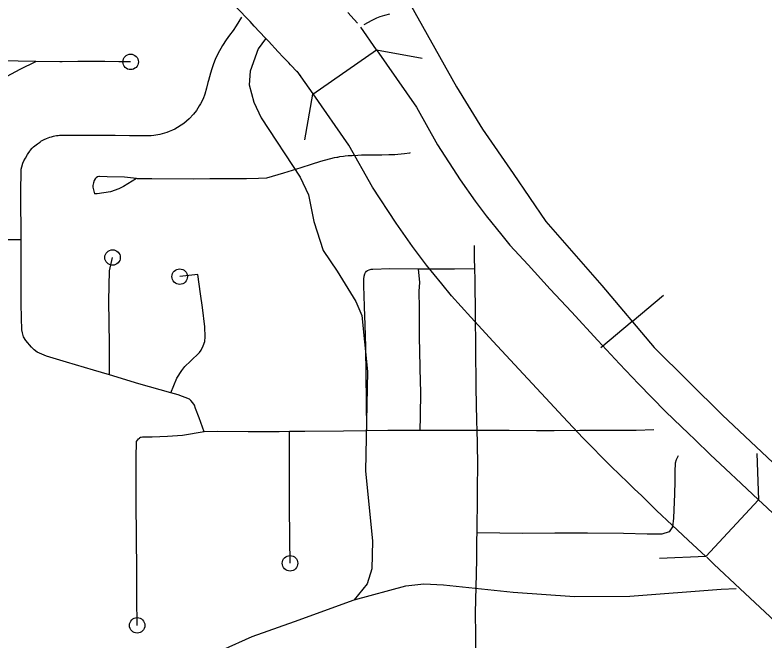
# Model space of a CAD drawing. Extents: x -19 to 366, y -4 to 359.
# Drawn here: x 154.008 to 154.4668, y 194.2724 to 194.6551 of the extents above; entities that cross this region are included whole.
import ezdxf

# ---------------------------------------------------------------- set-up
doc = ezdxf.new("R2010")
doc.units = 0
for name, color, linetype in [('R_Contour Annot', 7, 'Continuous'), ('R_Striping', 7, 'Continuous'), ('R_Temp Easement', 7, 'Continuous'), ('R_Vert Alg', 7, 'Continuous'), ('R_Water Annot', 7, 'Continuous'), ('Sheet Fence', 7, 'Continuous')]:
    doc.layers.add(name, color=color, linetype=linetype)

msp = doc.modelspace()

# ---------------------------------------------------------------- linework, layer by layer
at = {"layer": 'R_Contour Annot'}
for p, q in [((154.22914, 194.63381), (154.2195, 194.64769)), ((154.19025, 194.6068), (154.22914, 194.63381)), ((154.22914, 194.63381), (154.25352, 194.5987)), ((154.17659, 194.62476), (154.1766, 194.62475)), ((154.19031, 194.60684), (154.18061, 194.62069)), ((154.2122, 194.57558), (154.19031, 194.60684)), ((154.25352, 194.5987), (154.26638, 194.57572)), ((154.22669, 194.5499), (154.2122, 194.57558)), ((154.29615, 194.53234), (154.30589, 194.52054)), ((154.26911, 194.49071), (154.25963, 194.5022)), ((154.41567, 194.40342), (154.41984, 194.39941)), ((154.41984, 194.39941), (154.42401, 194.39539)), ((154.38284, 194.36929), (154.37782, 194.37412)), ((154.38701, 194.36528), (154.38284, 194.36929)), ((154.39116, 194.36129), (154.38701, 194.36528)), ((154.46287, 194.35874), (154.43069, 194.32401))]:
    msp.add_line(p, q, dxfattribs=at)
for points in [[(154.1766, 194.62475), (154.1756, 194.62585), (154.17201, 194.62945), (154.16909, 194.63258), (154.16308, 194.63913), (154.16097, 194.6412), (154.15438, 194.64839), (154.15189, 194.65112), (154.14328, 194.65994)], [(154.2175, 194.65018), (154.21549, 194.65238), (154.21158, 194.65666)], [(154.18266, 194.61812), (154.18057, 194.6204), (154.17659, 194.62476)], [(154.26638, 194.57572), (154.28031, 194.55432), (154.28946, 194.5413), (154.29615, 194.53234)], [(154.25963, 194.5022), (154.25112, 194.51352), (154.24109, 194.52778), (154.22669, 194.5499)], [(154.30589, 194.52054), (154.31078, 194.51451), (154.32185, 194.50248), (154.33544, 194.48757), (154.34839, 194.47364), (154.36454, 194.45612), (154.37776, 194.4419), (154.38947, 194.42956), (154.40601, 194.41271), (154.41571, 194.40337)], [(154.37782, 194.37412), (154.37269, 194.37907), (154.3554, 194.39668), (154.34324, 194.40949), (154.3298, 194.42396), (154.31364, 194.44147), (154.3006, 194.45551), (154.28694, 194.4705), (154.27494, 194.48353), (154.26911, 194.49071)], [(154.42401, 194.39539), (154.43322, 194.38652), (154.44256, 194.37768), (154.45216, 194.36866), (154.46287, 194.35874)], [(154.43069, 194.32401), (154.41986, 194.33404), (154.41008, 194.34324), (154.40053, 194.35227), (154.39116, 194.36129)], [(154.53721, 194.28909), (154.53406, 194.29202), (154.52724, 194.29835), (154.51269, 194.31198), (154.49909, 194.32473), (154.48408, 194.33879), (154.46795, 194.35404), (154.46287, 194.35874)], [(154.50503, 194.25437), (154.50186, 194.2573), (154.49494, 194.26373), (154.48031, 194.27744), (154.46672, 194.29017), (154.45163, 194.3043), (154.43559, 194.31947), (154.43115, 194.32358)]]:
    msp.add_lwpolyline(points, dxfattribs=at)
at = {"layer": 'R_Striping'}
for points in [[(154.14656, 194.65378), (154.14503, 194.65119), (154.14331, 194.64842), (154.14143, 194.64574), (154.13924, 194.6428), (154.13717, 194.63989), (154.13491, 194.63639), (154.13214, 194.63147), (154.13054, 194.62801), (154.12946, 194.62533), (154.12839, 194.62228), (154.12757, 194.61953), (154.12636, 194.61514), (154.12604, 194.61383), (154.12517, 194.61041), (154.1241, 194.6067), (154.12307, 194.60395), (154.12153, 194.60076), (154.12076, 194.59952), (154.119, 194.59676), (154.11726, 194.5946), (154.1146, 194.59174), (154.11123, 194.58882), (154.10579, 194.5854), (154.10429, 194.58467), (154.10233, 194.58381), (154.10097, 194.58332), (154.09651, 194.58216), (154.09283, 194.58145), (154.09123, 194.58126), (154.08936, 194.58116), (154.08595, 194.58117), (154.08029, 194.58124), (154.07806, 194.58127), (154.06925, 194.58137), (154.06714, 194.58137), (154.05923, 194.58142), (154.05707, 194.58143), (154.05423, 194.58145), (154.05233, 194.58148), (154.05172, 194.58146), (154.04975, 194.58148), (154.04904, 194.58148), (154.04885, 194.58148), (154.04745, 194.5815), (154.04319, 194.58153), (154.04141, 194.58152), (154.04077, 194.58152), (154.03848, 194.58148), (154.03803, 194.58148), (154.03524, 194.58136), (154.03434, 194.58128), (154.03337, 194.58117), (154.0313, 194.5808), (154.03022, 194.58051), (154.02902, 194.58014), (154.02708, 194.57944), (154.02565, 194.5788), (154.02365, 194.57773)], [(154.22165, 194.64935), (154.22191, 194.64951), (154.22601, 194.65186), (154.22933, 194.65333), (154.23136, 194.6542), (154.2342, 194.65502), (154.23726, 194.65583)], [(154.02083, 194.62678), (153.9991, 194.62709)], [(154.00317, 194.61773), (154.01124, 194.62199), (154.02083, 194.62678)], [(154.07872, 194.62645), (154.07149, 194.62656), (154.06304, 194.6266), (154.0609, 194.62665), (154.05318, 194.62669), (154.05036, 194.62669), (154.04646, 194.62671), (154.03687, 194.62655), (154.03547, 194.62657), (154.02083, 194.62678)], [(154.01173, 194.51768), (154.0115, 194.54605), (154.01184, 194.56078), (154.01217, 194.56227), (154.01284, 194.56452), (154.01348, 194.56598), (154.01433, 194.56767), (154.01559, 194.56985), (154.01598, 194.57046), (154.017, 194.57182), (154.01736, 194.57233), (154.01858, 194.5737), (154.01931, 194.57444), (154.02181, 194.57643), (154.02353, 194.57767), (154.02365, 194.57773)], [(154.24971, 194.57086), (154.2493, 194.57075), (154.24619, 194.57018), (154.24225, 194.56986), (154.24026, 194.56968), (154.23825, 194.56957), (154.23667, 194.56954), (154.23238, 194.56952), (154.23122, 194.56949), (154.22935, 194.5695), (154.22636, 194.56951), (154.22485, 194.5695), (154.22, 194.56939), (154.21765, 194.56933), (154.21427, 194.56913), (154.21177, 194.56896), (154.21004, 194.5688), (154.20896, 194.56867), (154.20646, 194.56833), (154.20526, 194.5681), (154.20488, 194.56804), (154.20316, 194.56771), (154.19492, 194.56547), (154.18914, 194.5638), (154.18281, 194.5617), (154.17229, 194.55849), (154.16182, 194.55539), (154.15688, 194.55515), (154.14957, 194.55489), (154.14068, 194.55504), (154.13547, 194.55505), (154.12719, 194.55495), (154.11717, 194.55483), (154.09168, 194.55492), (154.08292, 194.55506), (154.08235, 194.55513)], [(154.08235, 194.55513), (154.07507, 194.55596), (154.06443, 194.55629), (154.05976, 194.55646), (154.05929, 194.55641), (154.05849, 194.55613), (154.05758, 194.55558), (154.05706, 194.55504), (154.05647, 194.55392), (154.05597, 194.55245), (154.05555, 194.55087), (154.05555, 194.5498), (154.05664, 194.54581)], [(154.08235, 194.55513), (154.07444, 194.55035), (154.07147, 194.54888), (154.06639, 194.54707), (154.05832, 194.54588), (154.05664, 194.54581)], [(154.01173, 194.51768), (153.98772, 194.51764)], [(154.01832, 194.45177), (154.01803, 194.45203), (154.01456, 194.45623), (154.01329, 194.4584), (154.01265, 194.46076), (154.01222, 194.46269), (154.01195, 194.47001), (154.01183, 194.47862), (154.01183, 194.497), (154.01179, 194.51087), (154.01173, 194.51768)], [(154.28933, 194.50025), (154.28916, 194.50654), (154.28914, 194.51423)], [(154.06586, 194.43506), (154.06572, 194.45388), (154.06545, 194.48043), (154.06582, 194.49881), (154.06769, 194.50689)], [(154.10339, 194.42411), (154.107, 194.43319), (154.10999, 194.43778), (154.11191, 194.44023), (154.11536, 194.44349), (154.12077, 194.44879), (154.12189, 194.45032), (154.12313, 194.45293), (154.12405, 194.45545), (154.12432, 194.45836), (154.12411, 194.46455), (154.12262, 194.47634), (154.12157, 194.48461), (154.11984, 194.4965)], [(154.11984, 194.4965), (154.10877, 194.49517)], [(154.22333, 194.40097), (154.22308, 194.41954), (154.22292, 194.43468), (154.2226, 194.45225), (154.2222, 194.46565), (154.22185, 194.47666), (154.22164, 194.48355), (154.22149, 194.48934), (154.22148, 194.49372), (154.22155, 194.49547), (154.22193, 194.49689), (154.22233, 194.4977), (154.22295, 194.49853), (154.22372, 194.49897), (154.22463, 194.49937), (154.22578, 194.49971), (154.22698, 194.49983), (154.2373, 194.50007), (154.25464, 194.49991)], [(154.25464, 194.49991), (154.25677, 194.49989), (154.26828, 194.49993), (154.27685, 194.50001), (154.28933, 194.50025)], [(154.25464, 194.49991), (154.25548, 194.49152), (154.25514, 194.4863), (154.25515, 194.47579), (154.2552, 194.46631), (154.25533, 194.45784), (154.25548, 194.44988), (154.25572, 194.43936), (154.25594, 194.43116), (154.25599, 194.42475), (154.25587, 194.40988), (154.25568, 194.40106)], [(154.29064, 194.40111), (154.29045, 194.40673), (154.29002, 194.4274), (154.28985, 194.45187), (154.28969, 194.47148), (154.28954, 194.49314), (154.28933, 194.50025)], [(154.06586, 194.43506), (154.05601, 194.438), (154.03959, 194.44288), (154.02719, 194.44659), (154.02165, 194.44905), (154.01971, 194.45046), (154.01832, 194.45177)], [(154.10339, 194.42411), (154.08378, 194.42972), (154.06586, 194.43506)], [(154.12374, 194.4002), (154.12064, 194.40893), (154.1185, 194.41462), (154.11776, 194.41655), (154.11681, 194.41799), (154.11551, 194.41955), (154.11466, 194.42019), (154.10784, 194.42284), (154.10339, 194.42411)], [(154.12374, 194.4002), (154.11047, 194.3981), (154.10123, 194.39748), (154.09198, 194.39694), (154.08599, 194.39695), (154.08514, 194.39689), (154.08472, 194.39676), (154.08421, 194.39648), (154.08407, 194.39638)], [(154.17598, 194.40045), (154.16964, 194.40037), (154.15062, 194.40031), (154.1316, 194.40048), (154.12374, 194.4002)], [(154.22333, 194.40097), (154.20887, 194.40077), (154.18521, 194.40056), (154.17598, 194.40045)], [(154.17624, 194.31994), (154.17616, 194.33494), (154.176, 194.35538), (154.17601, 194.38197), (154.17598, 194.40045)], [(154.25568, 194.40106), (154.23607, 194.40115), (154.22333, 194.40097)], [(154.29064, 194.40111), (154.28557, 194.40107), (154.26525, 194.40102), (154.25568, 194.40106)], [(154.39878, 194.40142), (154.3879, 194.40118), (154.37369, 194.4012), (154.35361, 194.40119), (154.33773, 194.40095), (154.327, 194.40101), (154.31025, 194.40108), (154.29679, 194.40117), (154.29064, 194.40111)], [(154.29064, 194.33849), (154.29071, 194.34413), (154.29098, 194.35579), (154.29101, 194.36648), (154.29105, 194.37957), (154.29086, 194.39363), (154.29064, 194.40111)], [(154.08275, 194.28198), (154.08249, 194.2986), (154.08245, 194.31518), (154.0821, 194.35701), (154.08222, 194.38531), (154.08228, 194.39362), (154.08242, 194.39435), (154.08287, 194.39519), (154.08351, 194.39597), (154.08407, 194.39638)], [(154.41372, 194.38561), (154.41321, 194.38487), (154.41239, 194.38314), (154.41191, 194.38112), (154.41168, 194.37603), (154.41163, 194.36988), (154.41147, 194.36241), (154.4109, 194.34756), (154.41028, 194.34215), (154.40821, 194.33918), (154.40361, 194.33778), (154.3947, 194.33782), (154.38025, 194.33807), (154.35824, 194.33826), (154.33816, 194.33827), (154.31839, 194.33813), (154.29064, 194.33849)], [(154.29001, 194.26761), (154.28992, 194.27626), (154.28978, 194.28963), (154.29004, 194.30544), (154.29023, 194.3135), (154.29045, 194.3227), (154.29062, 194.33436), (154.29064, 194.33849)]]:
    msp.add_lwpolyline(points, dxfattribs=at)
for centre in [(154.07872, 194.62645), (154.06769, 194.50689), (154.10877, 194.49517), (154.17624, 194.31994), (154.08275, 194.28198)]:
    msp.add_circle(centre, 0.00473, dxfattribs=at)
at = {"layer": 'R_Temp Easement'}
for points in [[(154.16129, 194.6406), (154.15683, 194.63451), (154.15185, 194.62087), (154.15125, 194.61253), (154.15405, 194.60188), (154.15857, 194.59218), (154.18252, 194.556), (154.18759, 194.54515), (154.19076, 194.52881), (154.19657, 194.51113), (154.20505, 194.49856), (154.21655, 194.47991), (154.22012, 194.47135), (154.22359, 194.43717), (154.22241, 194.37644), (154.22679, 194.33353), (154.22635, 194.31645), (154.22347, 194.30735), (154.21543, 194.29751)], [(153.9986, 194.22312), (154.00958, 194.22435), (154.02054, 194.2269), (154.03339, 194.23155), (154.07413, 194.2518), (154.0881, 194.25704), (154.13499, 194.26708), (154.15311, 194.27519), (154.17898, 194.28432), (154.21543, 194.29751), (154.24718, 194.3061), (154.25815, 194.30733), (154.27009, 194.30685), (154.31274, 194.30224)], [(154.31274, 194.30224), (154.35027, 194.29968), (154.38417, 194.29975), (154.44001, 194.30417), (154.44924, 194.30449)]]:
    msp.add_lwpolyline(points, dxfattribs=at)
at = {"layer": 'R_Vert Alg'}
for points in [[(154.22914, 194.63381), (154.2571, 194.62876)], [(154.18521, 194.57885), (154.19025, 194.6068)], [(154.46178, 194.38713), (154.46287, 194.35874)], [(154.43069, 194.32401), (154.4023, 194.32292)]]:
    msp.add_lwpolyline(points, dxfattribs=at)
at = {"layer": 'R_Water Annot'}
for q in [(154.40463, 194.48391), (154.36647, 194.4516)]:
    msp.add_line((154.38555, 194.46776), q, dxfattribs=at)
for points in [[(153.82089, 195.43242), (153.85739, 195.36963), (153.94062, 195.22089), (154.06212, 194.99912), (154.16182, 194.81876), (154.27799, 194.61123), (154.29401, 194.58541), (154.3127, 194.55824), (154.33273, 194.52885), (154.367, 194.48966), (154.39905, 194.45181), (154.44089, 194.41039), (154.67767, 194.18772), (154.69993, 194.16501), (154.71595, 194.14898), (154.73509, 194.12582), (154.75334, 194.09732), (154.77247, 194.06971), (154.79873, 194.01939), (154.82811, 193.94992), (154.91401, 193.74417), (154.99769, 193.54333)], [(154.00994, 195.09436), (154.06212, 194.99912), (154.16182, 194.81876), (154.27799, 194.61123), (154.29401, 194.58541), (154.3127, 194.55824), (154.33273, 194.52885), (154.367, 194.48966), (154.39905, 194.45181), (154.44089, 194.41039), (154.67767, 194.18772), (154.69993, 194.16501), (154.71595, 194.14898), (154.73509, 194.12582), (154.74621, 194.10846)]]:
    msp.add_lwpolyline(points, dxfattribs=at)
at = {"layer": 'Sheet Fence'}
for points in [[(156.50946, 189.3937), (156.44759, 191.65634), (156.2114, 200.27623), (155.97446, 208.89626), (155.73678, 217.51643), (155.49836, 226.13674), (155.2592, 234.75719), (155.01929, 243.37778), (154.77865, 251.9985), (154.53727, 260.61937), (154.29515, 269.24038), (154.0523, 277.86152), (153.80871, 286.48281), (153.56438, 295.10424), (153.31933, 303.72581), (153.07354, 312.34752), (152.82702, 320.96938), (152.57978, 329.59137), (152.3318, 338.21351), (152.0831, 346.83579)], [(154.11585, 1.87092), (153.9063, 10.48743), (153.69602, 19.10409), (153.48501, 27.72087), (153.27327, 36.3378), (153.0608, 44.95486), (152.84759, 53.57206), (152.63366, 62.1894), (152.419, 70.80688), (152.20362, 79.42449), (151.98751, 88.04225), (151.77068, 96.66014), (151.55312, 105.27817), (151.33484, 113.89634), (151.11584, 122.51465), (150.89612, 131.13311), (150.67568, 139.7517), (150.45452, 148.37043), (150.23264, 156.98931), (150.01005, 165.60832), (149.78674, 174.22748), (149.56272, 182.84677), (149.33799, 191.46621), (149.11254, 200.0858), (148.88638, 208.70552), (148.65952, 217.32539), (148.43194, 225.9454), (148.20366, 234.56555), (147.97466, 243.18584), (147.74497, 251.80628), (147.51457, 260.42687), (147.28346, 269.04759), (147.05165, 277.66846), (146.81914, 286.28948), (146.58593, 294.91064), (146.35202, 303.53194), (146.11742, 312.15339), (145.88211, 320.77499), (145.64611, 329.39673), (145.40941, 338.01861), (145.17202, 346.64065)], [(0, 189.51617), (7.11214, 189.52059), (14.22427, 189.53386), (21.33637, 189.55597), (28.44845, 189.58693), (35.56048, 189.62672), (42.67245, 189.67537), (49.78436, 189.73285), (56.89619, 189.79918), (64.00793, 189.87436), (71.11958, 189.95838), (78.23111, 190.05124), (85.34253, 190.15294), (92.45381, 190.26349), (99.56495, 190.38288), (106.67593, 190.51112), (113.78675, 190.6482), (120.89739, 190.79412), (128.00785, 190.94888), (135.11811, 191.11248), (142.22816, 191.28493), (149.33799, 191.46621), (156.44759, 191.65634), (163.55694, 191.85531), (170.66605, 192.06312), (177.77489, 192.27977), (184.88345, 192.50526), (191.99173, 192.73959), (199.09971, 192.98276), (206.20739, 193.23477), (213.31474, 193.49561), (220.42177, 193.7653), (227.52845, 194.04382), (234.63479, 194.33118), (241.74076, 194.62738), (248.84635, 194.93241), (255.95157, 195.24628), (263.05638, 195.56898), (270.16079, 195.90052), (277.26478, 196.24089), (284.36834, 196.5901), (291.47147, 196.94814), (298.57414, 197.31501), (305.67635, 197.69072), (312.77809, 198.07525), (319.87934, 198.46862), (326.9801, 198.87082), (334.08035, 199.28185), (341.18009, 199.7017)]]:
    msp.add_spline(points, degree=3, dxfattribs=at)

doc.saveas('drawing.dxf')
